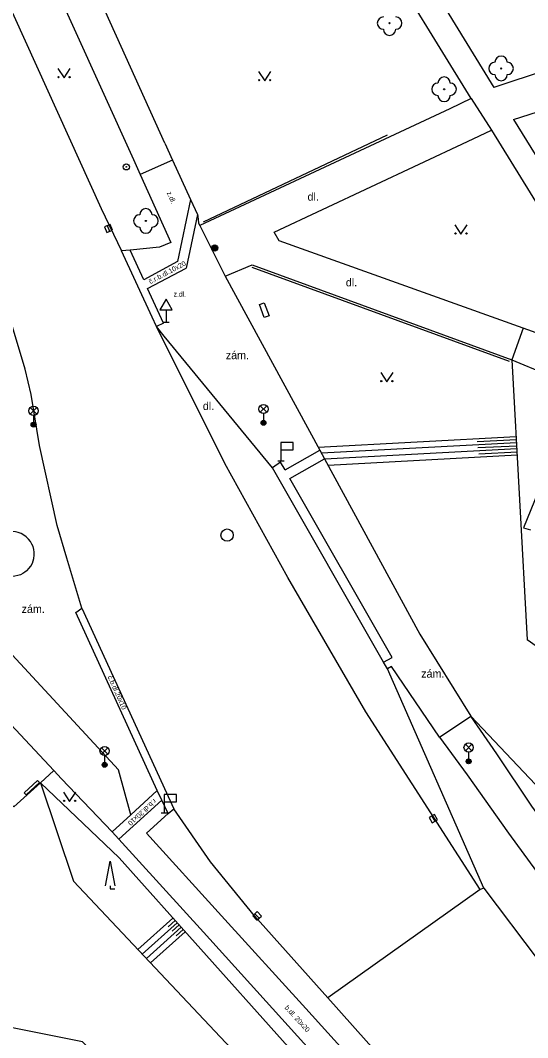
# Model space of a CAD drawing. Extents: x -598233 to -596890, y -1157848 to -1156431.
# Drawn here: x -597086.9 to -597045.7, y -1157456.1 to -1157373.5 of the extents above; entities that cross this region are included whole.
import ezdxf

# ---------------------------------------------------------------- set-up
doc = ezdxf.new("R2010")
doc.units = 0
for name, color, linetype in [('Level 10', 7, 'Continuous'), ('Level 11', 7, 'Continuous'), ('Level 14', 7, 'Continuous'), ('Level 15', 7, 'Continuous'), ('Level 22', 7, 'Continuous'), ('Level 24', 7, 'Continuous'), ('Level 25', 7, 'Continuous'), ('Level 27', 7, 'Continuous'), ('Level 33', 7, 'Continuous'), ('Level 34', 7, 'Continuous'), ('Level 36', 7, 'Continuous'), ('Level 40', 7, 'Continuous'), ('Level 9', 7, 'Continuous')]:
    doc.layers.add(name, color=color, linetype=linetype)

msp = doc.modelspace()

# ---------------------------------------------------------------- linework, layer by layer
at = {"layer": 'Level 10'}
for points in [[(-597091.28, -1157364.86), (-597089.21, -1157369.4), (-597080.37, -1157388.83), (-597078.72, -1157392.25)], [(-597075.27, -1157399.17), (-597075.89, -1157398.41), (-597076.25, -1157397.63), (-597078.72, -1157392.25)], [(-597086.55, -1157401.86), (-597087.65, -1157398.14), (-597088.27, -1157396.53)], [(-597066.4699, -1157409.86), (-597075.27, -1157399.17)], [(-597086.07, -1157403.9099), (-597086.55, -1157401.86)], [(-597081.94, -1157421.25), (-597083.16, -1157417.21), (-597083.96, -1157414.56), (-597085.38, -1157408.06), (-597086.07, -1157403.9099)], [(-597057.44, -1157425.65), (-597066.4699, -1157409.86)], [(-597081.94, -1157421.25), (-597074.47, -1157437.54)], [(-597057.14, -1157426.2), (-597057.44, -1157425.65)], [(-597049.31, -1157443.98), (-597057.14, -1157426.2)], [(-597067.93, -1157446.24), (-597071.51, -1157441.86), (-597074.47, -1157437.54)], [(-597049.31, -1157443.98), (-597036.06, -1157461.52), (-597023.82, -1157476.18), (-597006.89, -1157495.54), (-596986.55, -1157518.69)], [(-597061.96, -1157452.89), (-597067.93, -1157446.24)], [(-597046.2, -1157470.6), (-597061.96, -1157452.89)]]:
    msp.add_lwpolyline(points, dxfattribs=at)
at = {"layer": 'Level 11'}
for points in [[(-597050.32, -1157379.9), (-597065.88, -1157354.65), (-597080.94, -1157321.08), (-597083.32, -1157315.74)], [(-597075.21, -1157383.51), (-597085.99, -1157359.66), (-597094.75, -1157340.32), (-597101.93, -1157324.37)], [(-597097.33, -1157341.58), (-597088.72, -1157360.64), (-597087.52, -1157363.3), (-597077.76, -1157384.83), (-597077.21, -1157386.07)], [(-597064.71, -1157352.57), (-597048.48, -1157378.99)], [(-597046.9, -1157381.6), (-597007.88, -1157369.09), (-596983.78, -1157361.64), (-596982.09, -1157360.52), (-596981.34, -1157359.76)], [(-597044.1599, -1157377.56), (-597048.48, -1157378.99)], [(-597050.32, -1157379.9), (-597052.07, -1157380.72), (-597072.38, -1157390.19)], [(-597050.32, -1157379.9), (-597048.67, -1157382.46)], [(-597046.9, -1157381.6), (-597039.03, -1157394.3)], [(-597046.1, -1157398.53), (-597065.93, -1157391.43), (-597066.33, -1157390.75), (-597050.62, -1157383.38), (-597048.67, -1157382.46)], [(-597048.67, -1157382.46), (-597036.69, -1157401.9)], [(-597075.21, -1157383.51), (-597074.58, -1157384.89), (-597073.13, -1157388.08), (-597072.57, -1157389.31), (-597072.54, -1157389.44)], [(-597074.58, -1157384.89), (-597077.21, -1157386.07)], [(-597077.21, -1157386.07), (-597074.71, -1157391.59), (-597075.65, -1157391.97), (-597078.03, -1157392.2), (-597078.72, -1157392.25)], [(-597073.13, -1157388.08), (-597074.19, -1157393.13)], [(-597072.57, -1157389.31), (-597073.48, -1157393.67)], [(-597072.54, -1157389.44), (-597072.48, -1157390)], [(-597072.48, -1157390), (-597072.38, -1157390.19)], [(-597072.38, -1157390.19), (-597070.32, -1157394.3)], [(-597074.19, -1157393.13), (-597076.92, -1157394.61), (-597078.03, -1157392.2)], [(-597075.31, -1157398.13), (-597076.61, -1157395.31), (-597073.48, -1157393.67)], [(-597070.32, -1157394.3), (-597068.13, -1157393.39), (-597047.02, -1157401.09)], [(-597070.32, -1157394.3), (-597062.63, -1157408.43)], [(-597075.31, -1157398.13), (-597075.89, -1157398.41)], [(-597049.59, -1157444.09), (-597058.88, -1157429.69), (-597065.21, -1157418.78), (-597070.34, -1157409.52), (-597075.89, -1157398.41)], [(-597046.1, -1157398.53), (-597047.02, -1157401.09)], [(-597040.46, -1157400.55), (-597046.1, -1157398.53)], [(-597047.02, -1157401.09), (-597041.56, -1157403.37)], [(-597065.45, -1157410.04), (-597062.63, -1157408.43)], [(-597062.63, -1157408.43), (-597062.24, -1157409.14)], [(-597065.81, -1157409.4), (-597066.4699, -1157409.86)], [(-597065.45, -1157410.04), (-597065.81, -1157409.4)], [(-597065.05, -1157410.73), (-597062.24, -1157409.14)], [(-597062.24, -1157409.14), (-597054.5, -1157423.36), (-597050.37, -1157430.02)], [(-597043.95, -1157409.48), (-597046.09, -1157414.75), (-597045.51, -1157414.9)], [(-597056.74, -1157425.26), (-597065.05, -1157410.73)], [(-597086.27, -1157415.66), (-597086.48, -1157415.46), (-597086.65, -1157415.34), (-597086.87, -1157415.21), (-597087.11, -1157415.13), (-597087.34, -1157415.07), (-597087.6, -1157415.05), (-597087.85, -1157415.06), (-597088.07, -1157415.11), (-597088.28, -1157415.18), (-597088.52, -1157415.28), (-597088.71, -1157415.41), (-597088.9, -1157415.57)], [(-597086.4, -1157418.2), (-597086.25, -1157418.05), (-597086.1, -1157417.85), (-597085.96, -1157417.6), (-597085.91, -1157417.43), (-597085.85, -1157417.24), (-597085.85, -1157417.21), (-597085.82, -1157416.98), (-597085.81, -1157416.72), (-597085.85, -1157416.51), (-597085.91, -1157416.26), (-597086.01, -1157416.06), (-597086.13, -1157415.86), (-597086.27, -1157415.66)], [(-597086.4, -1157418.2), (-597086.58, -1157418.35), (-597086.75, -1157418.45), (-597086.94, -1157418.55), (-597087.16, -1157418.62), (-597087.39, -1157418.67), (-597087.59, -1157418.68), (-597087.83, -1157418.68), (-597088.1, -1157418.62), (-597088.32, -1157418.54), (-597088.56, -1157418.42), (-597088.74, -1157418.31), (-597088.96, -1157418.1)], [(-597093.14, -1157419.4), (-597087.6, -1157425.06), (-597078.98, -1157434.39)], [(-597082.44, -1157421.61), (-597081.94, -1157421.25)], [(-597075.46, -1157436.84), (-597075.82, -1157436.07), (-597082.44, -1157421.61)], [(-597057.44, -1157425.65), (-597056.74, -1157425.26)], [(-597056.81, -1157425.99), (-597057.14, -1157426.2)], [(-597052.9099, -1157431.74), (-597056.81, -1157425.99)], [(-597084.23, -1157434.44), (-597089.28, -1157429.06)], [(-597052.9099, -1157431.74), (-597050.37, -1157430.02)], [(-597048.26, -1157433.1), (-597050.37, -1157430.02)], [(-597052.9099, -1157431.74), (-597050.66, -1157434.79)], [(-597026.37, -1157462.09), (-597033.5, -1157453.29), (-597039.62, -1157445.35), (-597045.4, -1157437.34), (-597048.26, -1157433.1)], [(-597085.32, -1157435.44), (-597084.23, -1157434.44)], [(-597084.23, -1157434.44), (-597083.61, -1157435.11)], [(-597083.61, -1157435.11), (-597079.49, -1157439.43), (-597078.95, -1157440.02), (-597072.07, -1157447.57), (-597065.19, -1157455.17)], [(-597077.98, -1157438.05), (-597078.98, -1157434.39)], [(-597050.66, -1157434.79), (-597047.29, -1157439.53)], [(-597088.39, -1157436.79), (-597088.21, -1157436.7), (-597087.4699, -1157437.4), (-597085.32, -1157435.44)], [(-597086.62, -1157436.25), (-597085.54, -1157435.25)], [(-597086.48, -1157436.4099), (-597085.4, -1157435.4099)], [(-597085.4, -1157435.4099), (-597085.54, -1157435.25)], [(-597086.48, -1157436.4099), (-597086.62, -1157436.25)], [(-597075.82, -1157436.07), (-597077.98, -1157438.05), (-597079.49, -1157439.43)], [(-597075.46, -1157436.84), (-597078.95, -1157440.02)], [(-597076.69, -1157439.53), (-597074.94, -1157437.93), (-597074.47, -1157437.54)], [(-597074.94, -1157437.93), (-597075.46, -1157436.84)], [(-597076.69, -1157439.53), (-597070.6, -1157446.23), (-597063.75, -1157453.76), (-597058.41, -1157459.7), (-597050.71, -1157468.35)], [(-597047.29, -1157439.53), (-597041.95, -1157446.85)], [(-597049.59, -1157444.09), (-597061.96, -1157452.89)], [(-597049.31, -1157443.98), (-597049.59, -1157444.09)], [(-597081.41, -1157468.19), (-597081.36, -1157467.97), (-597081.34, -1157467.87), (-597079.39, -1157459.07), (-597081.9, -1157456.47), (-597099.96, -1157452.87)], [(-597065.19, -1157455.17), (-597059.85, -1157461.06), (-597052.2, -1157469.66)]]:
    msp.add_lwpolyline(points, dxfattribs=at)
at = {"layer": 'Level 14'}
for points in [[(-597047.02, -1157401.09), (-597045.79, -1157423.84)], [(-597016.63, -1157445.79), (-597033.38, -1157432.55), (-597045.79, -1157423.84)], [(-597050.37, -1157430.02), (-597041.79, -1157439.09), (-597026.05, -1157454.4099)], [(-597045.8, -1157478.46), (-597065.6599, -1157456.37), (-597078.92, -1157441.53), (-597085.32, -1157435.44)], [(-597085.32, -1157435.44), (-597082.62, -1157443.43), (-597068.5, -1157458.4099), (-597059.17, -1157469.4), (-597049.45, -1157482.59)]]:
    msp.add_lwpolyline(points, dxfattribs=at)
at = {"layer": 'Level 15'}
for points in [[(-597046.67, -1157407.35), (-597062.75, -1157408.21)], [(-597046.65, -1157407.85), (-597062.49, -1157408.69)], [(-597046.6599, -1157407.6), (-597049.85, -1157407.77)], [(-597046.62, -1157408.34), (-597062.2199, -1157409.18)], [(-597046.63, -1157408.1), (-597049.78, -1157408.26)], [(-597046.61, -1157408.59), (-597049.7, -1157408.76)], [(-597046.59, -1157408.84), (-597061.95, -1157409.67)], [(-597074.55, -1157446.43), (-597077.4, -1157448.9699)], [(-597074.38, -1157446.61), (-597074.95, -1157447.12)], [(-597074.21, -1157446.8), (-597077.05, -1157449.34)], [(-597073.88, -1157447.17), (-597076.71, -1157449.7)], [(-597073.55, -1157447.54), (-597076.37, -1157450.06)], [(-597074.05, -1157446.98), (-597074.61, -1157447.49)], [(-597073.71, -1157447.36), (-597074.28, -1157447.86)]]:
    msp.add_lwpolyline(points, dxfattribs=at)
at = {"layer": 'Level 22'}
for centre in [(-597056.96, -1157373.77), (-597047.9, -1157377.45), (-597052.53, -1157379.14), (-597076.75, -1157389.83)]:
    msp.add_circle(centre, 0.05, dxfattribs=at)
for centre, start, end in [((-597057.46, -1157373.77), 90, 270), ((-597056.46, -1157373.77), 270, 90), ((-597056.96, -1157374.27), 180, 0), ((-597047.9, -1157376.95), 0, 180), ((-597048.4, -1157377.45), 90, 270), ((-597047.4, -1157377.45), 270, 90), ((-597052.53, -1157378.64), 0, 180), ((-597047.9, -1157377.95), 180, 0), ((-597053.03, -1157379.14), 90, 270), ((-597052.03, -1157379.14), 270, 90), ((-597052.53, -1157379.64), 180, 0), ((-597076.75, -1157389.33), 0, 180), ((-597077.25, -1157389.83), 90, 270), ((-597076.25, -1157389.83), 270, 90), ((-597076.75, -1157390.33), 180, 0)]:
    msp.add_arc(centre, 0.5, start, end, dxfattribs=at)
at = {"layer": 'Level 24'}
msp.add_lwpolyline([(-597067.53, -1157396.62), (-597067.14, -1157396.4699), (-597066.73, -1157397.52), (-597067.14, -1157397.6599), (-597067.53, -1157396.62)], dxfattribs=at)
at = {"layer": 'Level 25'}
for centre, radius in [((-597078.34, -1157385.44), 0.25), ((-597078.34, -1157385.44), 0.0303), ((-597071.1599, -1157392.02), 0.25), ((-597071.1599, -1157392.02), 0.2), ((-597071.1599, -1157392.02), 0.15), ((-597071.1599, -1157392.02), 0.1), ((-597071.1599, -1157392.02), 0.05)]:
    msp.add_circle(centre, radius, dxfattribs=at)
at = {"layer": 'Level 27'}
for p, q in [((-597079.8872, -1157390.2097), (-597079.6928, -1157390.6703)), ((-597053.5269, -1157438.1346), (-597053.2731, -1157438.5654)), ((-597067.8879, -1157446.0649), (-597067.5519, -1157446.4351))]:
    msp.add_line(p, q, dxfattribs=at)
for points in [[(-597080.1175, -1157390.3069), (-597079.9231, -1157390.7675), (-597079.4625, -1157390.5731), (-597079.6569, -1157390.1125)], [(-597053.7423, -1157438.2615), (-597053.4885, -1157438.6923), (-597053.0577, -1157438.4385), (-597053.3115, -1157438.0077)], [(-597068.073, -1157446.2329), (-597067.737, -1157446.6031), (-597067.3668, -1157446.2671), (-597067.7028, -1157445.8969)]]:
    msp.add_lwpolyline(points, close=True, dxfattribs=at)
msp.add_circle((-597070.15, -1157415.33), 0.5, dxfattribs=at)
at = {"layer": 'Level 33'}
for p, q in [((-597086.135, -1157405.51), (-597085.605, -1157404.98)), ((-597086.135, -1157404.98), (-597085.605, -1157405.51)), ((-597067.465, -1157405.3599), (-597066.935, -1157404.8299)), ((-597067.465, -1157404.8299), (-597066.935, -1157405.3599)), ((-597085.87, -1157405.62), (-597085.87, -1157406.37)), ((-597067.2, -1157405.4699), (-597067.2, -1157406.2199)), ((-597080.365, -1157433.12), (-597079.835, -1157432.59)), ((-597080.365, -1157432.59), (-597079.835, -1157433.12)), ((-597050.805, -1157432.84), (-597050.275, -1157432.31)), ((-597050.805, -1157432.31), (-597050.275, -1157432.84)), ((-597080.1, -1157433.23), (-597080.1, -1157433.98)), ((-597050.54, -1157432.95), (-597050.54, -1157433.7))]:
    msp.add_line(p, q, dxfattribs=at)
for centre, radius in [((-597085.87, -1157405.245), 0.375), ((-597067.2, -1157405.0949), 0.375), ((-597085.87, -1157406.37), 0.2), ((-597085.87, -1157406.37), 0.1445), ((-597067.2, -1157406.2199), 0.2), ((-597067.2, -1157406.2199), 0.1445), ((-597067.2, -1157406.2199), 0.0876), ((-597085.87, -1157406.37), 0.0876), ((-597080.1, -1157432.855), 0.375), ((-597050.54, -1157432.575), 0.375), ((-597050.54, -1157433.7), 0.2), ((-597080.1, -1157433.98), 0.2), ((-597080.1, -1157433.98), 0.1445), ((-597080.1, -1157433.98), 0.0876), ((-597050.54, -1157433.7), 0.1445), ((-597050.54, -1157433.7), 0.0876)]:
    msp.add_circle(centre, radius, dxfattribs=at)
at = {"layer": 'Level 34'}
for p, q in [((-597075.11, -1157397.032), (-597075.11, -1157398.05)), ((-597075.36, -1157398.05), (-597074.86, -1157398.05)), ((-597065.78, -1157408.41), (-597065.78, -1157409.31)), ((-597066.03, -1157409.31), (-597065.53, -1157409.31)), ((-597075.26, -1157436.98), (-597075.26, -1157437.88)), ((-597075.51, -1157437.88), (-597075.01, -1157437.88))]:
    msp.add_line(p, q, dxfattribs=at)
for points in [[(-597075.61, -1157397.032), (-597074.61, -1157397.032), (-597075.11, -1157396.166)], [(-597065.78, -1157408.41), (-597064.78, -1157408.41), (-597064.78, -1157407.81), (-597065.78, -1157407.81)], [(-597075.26, -1157436.98), (-597074.26, -1157436.98), (-597074.26, -1157436.38), (-597075.26, -1157436.38)]]:
    msp.add_lwpolyline(points, close=True, dxfattribs=at)
at = {"layer": 'Level 36'}
for points in [[(-597083.89, -1157377.46), (-597083.39, -1157378.21), (-597082.89, -1157377.46)], [(-597067.6, -1157377.7), (-597067.1, -1157378.45), (-597066.6, -1157377.7)], [(-597051.6599, -1157390.14), (-597051.1599, -1157390.89), (-597050.6599, -1157390.14)], [(-597057.68, -1157402.14), (-597057.18, -1157402.89), (-597056.68, -1157402.14)], [(-597083.44, -1157436.21), (-597082.94, -1157436.96), (-597082.44, -1157436.21)], [(-597080.025, -1157443.81), (-597079.65, -1157441.81), (-597079.275, -1157443.81)], [(-597079.65, -1157443.81), (-597079.65, -1157444.06), (-597079.275, -1157444.06)]]:
    msp.add_lwpolyline(points, dxfattribs=at)
for centre in [(-597083.8402, -1157378.1598), (-597082.9408, -1157378.1598), (-597067.5502, -1157378.3998), (-597066.6508, -1157378.3998), (-597051.6101, -1157390.8398), (-597050.7107, -1157390.8398), (-597057.6302, -1157402.8398), (-597056.7308, -1157402.8398), (-597083.3902, -1157436.9098), (-597082.4908, -1157436.9098)]:
    msp.add_circle(centre, 0.05, dxfattribs=at)
at = {"layer": 'Level 9'}
for points in [[(-597072.08, -1157389.89), (-597057.12, -1157382.83)], [(-597047.23, -1157401.25), (-597068.13, -1157393.6)]]:
    msp.add_lwpolyline(points, dxfattribs=at)

# ---------------------------------------------------------------- texts
at = {"layer": 'Level 40'}
for s, height, rotation, p in [('z.dl.', 0.4, 294.3197, (-597075.06, -1157387.55)), ('č.r.b.dl.10x20', 0.399996, 28.067441, (-597076.38, -1157394.96)), ('č.b.dl.20x10', 0.400002, 294.093131, (-597079.87, -1157426.83)), ('r.b.dl.20x10', 0.400002, 222.235567, (-597076.11, -1157436.72)), ('b.dl. 20x20', 0.400002, 312.313358, (-597065.51, -1157453.72))]:
    msp.add_text(s, height=height, rotation=rotation, dxfattribs=at).set_placement(p)
for s, height, p in [('dl. ', 0.65, (-597063.62, -1157388.18)), ('dl.', 0.65, (-597060.51, -1157395.14)), ('z.dl.', 0.4, (-597074.5, -1157395.97)), ('zám.', 0.65, (-597070.26, -1157401.05)), ('dl.', 0.65, (-597072.12, -1157405.17)), ('zám.', 0.65, (-597086.84, -1157421.65)), ('zám.', 0.65, (-597054.39, -1157426.9))]:
    msp.add_text(s, height=height, dxfattribs=at).set_placement(p)

doc.saveas('drawing.dxf')
